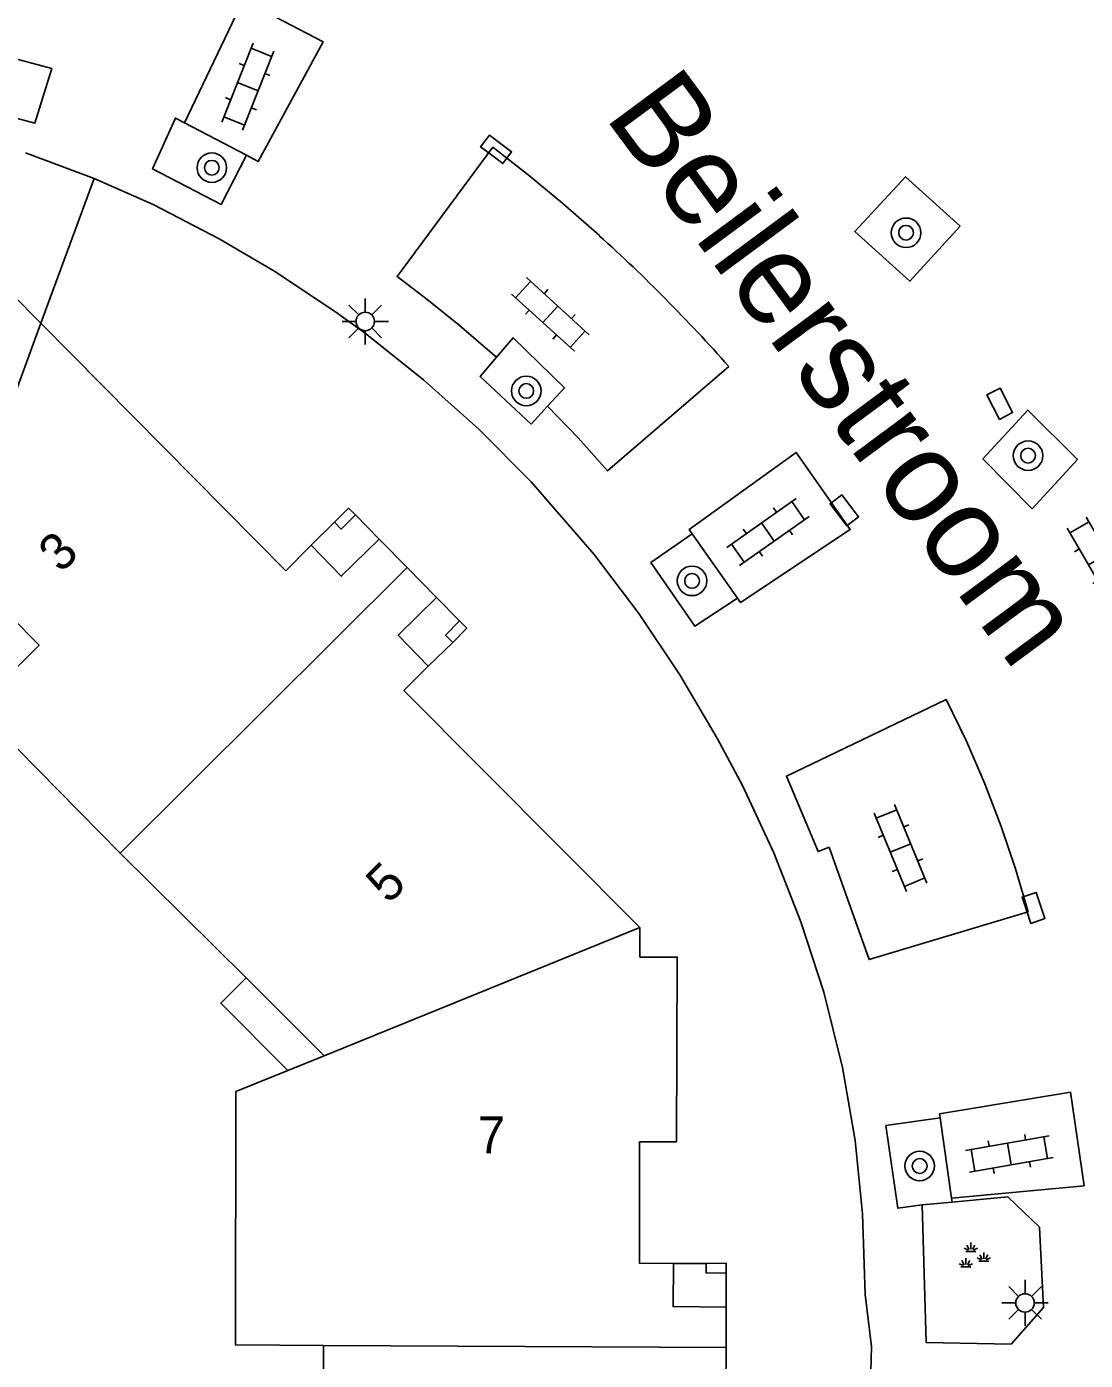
# Model space of a CAD drawing. Extents: x 131000 to 133013, y 393000 to 396501.
# Drawn here: x 131747.16 to 131775.83, y 395401.13 to 395437.26 of the extents above; entities that cross this region are included whole.
import ezdxf

# ---------------------------------------------------------------- set-up
doc = ezdxf.new("R2010")
doc.units = 0
for name, color, linetype in [('gg-anno-huisnummerreeks BGT', 7, 'Continuous'), ('gg-anno-openbare ruimte label', 7, 'Continuous'), ('gg-bbg-gedigitaliseerde bebouwing', 7, 'Continuous'), ('gg-bbg-hoofdgebouw', 7, 'Continuous'), ('gg-bbg-luifel en loopbrug', 7, 'Continuous'), ('gg-bbg-onder overbouw', 7, 'Continuous'), ('gg-bbg-pand overbouw', 7, 'Continuous'), ('gg-bbg-pilaar onder overbouw', 7, 'Continuous'), ('gg-bbg-pilaar pand', 7, 'Continuous'), ('gg-bbg-tussenscheiding', 7, 'Continuous'), ('gg-knt-verharding', 7, 'Continuous'), ('gg-knt-verharding nz', 7, 'Continuous'), ('gt-grn-groengrens', 7, 'Continuous'), ('gt-symb-boom', 7, 'Continuous'), ('gt-symb-groenvak', 7, 'Continuous'), ('gt-symb-klinker verharding', 7, 'Continuous'), ('gt-symb-kolk', 7, 'Continuous'), ('gt-symb-kolk center center', 7, 'Continuous'), ('gt-symb-lichtmast', 7, 'Continuous')]:
    doc.layers.add(name, color=color, linetype=linetype)

# ---------------------------------------------------------------- blocks, each defined once
blk = doc.blocks.new('gt0-KL1')
at = {"layer": 'gt-symb-klinker verharding'}
for p, q in [((-0.5, 0.3), (-0.5, 0.45)), ((0.5, 0.3), (0.5, 0.45)), ((-1.15, 0.3), (1.15, 0.3)), ((-1, -0.3), (-1, 0.3)), ((0, -0.3), (0, 0.3)), ((1, -0.3), (1, 0.3)), ((-1.15, -0.3), (1.15, -0.3)), ((-0.5, -0.45), (-0.5, -0.3)), ((0.5, -0.45), (0.5, -0.3))]:
    blk.add_line(p, q, dxfattribs=at)
blk = doc.blocks.new('gt0-BOOM')
at = {"layer": 'gt-symb-boom'}
for radius in [0.4, 0.2]:
    blk.add_circle((0, 0), radius, dxfattribs=at)
blk = doc.blocks.new('gt0-KOLKCC')
at = {"layer": 'gt-symb-kolk center center'}
blk.add_lwpolyline([(-0.375, 0.2), (0.375, 0.2), (0.375, -0.2), (-0.375, -0.2)], close=True, dxfattribs=at)
blk = doc.blocks.new('gt0-LMAST')
at = {"layer": 'gt-symb-lichtmast'}
for p, q in [((-0.182, 0.173), (-0.447, 0.438)), ((-0.005, 0.246), (-0.005, 0.621)), ((0.172, 0.173), (0.437, 0.438)), ((-0.255, -0.004), (-0.63, -0.004)), ((-0.182, -0.181), (-0.447, -0.446)), ((-0.005, -0.254), (-0.005, -0.629)), ((0.437, -0.446), (0.172, -0.181)), ((0.245, -0.004), (0.62, -0.004))]:
    blk.add_line(p, q, dxfattribs=at)
blk.add_circle((-0.005, -0.004), 0.25, dxfattribs=at)
blk = doc.blocks.new('gt0-GRVAK')
at = {"layer": 'gt-symb-groenvak'}
for p, q in [((-0.047, 0.214), (-0.047, 0.393)), ((-0.11, 0.189), (-0.228, 0.24)), ((-0.182, 0.153), (0.088, 0.153)), ((-0.091, 0.211), (-0.156, 0.322)), ((-0.004, 0.211), (0.061, 0.322)), ((0.015, 0.189), (0.133, 0.24)), ((0.262, -0.052), (0.197, 0.059)), ((0.305, -0.049), (0.305, 0.13)), ((0.349, -0.052), (0.414, 0.059)), ((-0.245, -0.228), (-0.363, -0.177)), ((-0.318, -0.264), (-0.047, -0.264)), ((-0.226, -0.206), (-0.291, -0.095)), ((-0.183, -0.203), (-0.183, -0.024)), ((-0.139, -0.206), (-0.074, -0.095)), ((-0.12, -0.228), (-0.002, -0.177)), ((0.243, -0.074), (0.125, -0.023)), ((0.17, -0.11), (0.441, -0.11)), ((0.368, -0.074), (0.486, -0.023))]:
    blk.add_line(p, q, dxfattribs=at)
blk = doc.blocks.new('gt0-KOLK')
at = {"layer": 'gt-symb-kolk'}
blk.add_lwpolyline([(0, 0), (0.375, 0), (0.375, 0.4), (-0.375, 0.4), (-0.375, 0), (0, 0)], dxfattribs=at)

msp = doc.modelspace()

# ---------------------------------------------------------------- linework, layer by layer
at = {"layer": 'gg-bbg-gedigitaliseerde bebouwing'}
for p, q in [((131749.696, 395414.875), (131745.799, 395418.822)), ((131753.108, 395411.496), (131749.696, 395414.875)), ((131753.108, 395411.496), (131755.219, 395409.385)), ((131754.236, 395408.986), (131755.219, 395409.385)), ((131752.824, 395408.412), (131754.236, 395408.986)), ((131755.18, 395395.98), (131755.205, 395401.54))]:
    msp.add_line(p, q, dxfattribs=at)
msp.add_lwpolyline([(131752.824, 395408.412), (131752.816, 395401.553), (131755.205, 395401.54)], dxfattribs=at)
at = {"layer": 'gg-bbg-hoofdgebouw'}
for p, q in [((131756.712, 395423.375), (131757.467, 395422.607)), ((131757.467, 395422.607), (131758.265, 395421.796)), ((131763.768, 395412.057), (131763.769, 395412.86)), ((131766.105, 395402.578), (131766.102, 395401.48)), ((131766.102, 395401.48), (131766.098, 395400.363))]:
    msp.add_line(p, q, dxfattribs=at)
for points in [[(131747.548, 395429.223), (131754.177, 395422.523), (131754.866, 395423.211)], [(131745.799, 395418.822), (131747.5, 395420.508), (131745.2, 395422.828)], [(131763.769, 395412.86), (131757.378, 395419.275), (131758.037, 395419.94)], [(131763.768, 395412.057), (131764.781, 395412.056), (131764.763, 395407.054), (131763.761, 395407.055)], [(131764.677, 395403.76), (131763.757, 395403.768), (131763.761, 395407.055)]]:
    msp.add_lwpolyline(points, dxfattribs=at)
at = {"layer": 'gg-bbg-luifel en loopbrug'}
msp.add_lwpolyline([(131753.108, 395411.496), (131752.419, 395410.81), (131754.236, 395408.986)], dxfattribs=at)
at = {"layer": 'gg-bbg-onder overbouw'}
msp.add_line((131745.2, 395422.828), (131747.548, 395429.223), dxfattribs=at)
for points in [[(131756.712, 395423.375), (131755.682, 395422.372), (131754.866, 395423.211)], [(131758.265, 395421.796), (131757.221, 395420.779), (131758.037, 395419.94)], [(131766.105, 395402.578), (131764.667, 395402.59), (131764.677, 395403.76)]]:
    msp.add_lwpolyline(points, dxfattribs=at)
at = {"layer": 'gg-bbg-pand overbouw'}
for p, q in [((131747.548, 395429.223), (131746.762, 395430.018)), ((131756.063, 395424.033), (131756.712, 395423.375)), ((131754.866, 395423.211), (131755.498, 395423.833)), ((131758.265, 395421.796), (131758.884, 395421.162)), ((131758.707, 395420.581), (131758.037, 395419.94)), ((131764.677, 395403.76), (131765.564, 395403.758)), ((131766.106, 395403.502), (131766.105, 395402.578))]:
    msp.add_line(p, q, dxfattribs=at)
at = {"layer": 'gg-bbg-pilaar onder overbouw'}
for points in [[(131756.063, 395424.033), (131755.681, 395423.65), (131755.498, 395423.833)], [(131758.707, 395420.581), (131758.507, 395420.773), (131758.884, 395421.162)], [(131766.106, 395403.502), (131765.566, 395403.498), (131765.564, 395403.758)]]:
    msp.add_lwpolyline(points, dxfattribs=at)
at = {"layer": 'gg-bbg-pilaar pand'}
for points in [[(131755.498, 395423.833), (131755.879, 395424.216), (131756.063, 395424.033)], [(131758.884, 395421.162), (131759.082, 395420.969), (131758.707, 395420.581)], [(131765.564, 395403.758), (131766.104, 395403.762), (131766.106, 395403.502)]]:
    msp.add_lwpolyline(points, dxfattribs=at)
at = {"layer": 'gg-bbg-tussenscheiding'}
for p, q in [((131749.696, 395414.875), (131757.467, 395422.607)), ((131763.769, 395412.86), (131755.219, 395409.385)), ((131766.102, 395401.48), (131755.205, 395401.54))]:
    msp.add_line(p, q, dxfattribs=at)
at = {"layer": 'gg-knt-verharding'}
for p, q in [((131751.433, 395434.656), (131753.115, 395433.774)), ((131748.989, 395433.147), (131747.131, 395433.839)), ((131747.548, 395429.223), (131748.989, 395433.147)), ((131765.186, 395423.523), (131766.41, 395421.78)), ((131771.901, 395407.699), (131772.212, 395405.528)), ((131772.212, 395405.528), (131772.227, 395405.422))]:
    msp.add_line(p, q, dxfattribs=at)
for points in [[(131745.457, 395435.162), (131745.91, 395436.643), (131747.84, 395436.128), (131747.387, 395434.647), (131745.457, 395435.162)], [(131753.115, 395433.774), (131752.425, 395432.443), (131750.574, 395433.407), (131751.189, 395434.784), (131751.433, 395434.656)], [(131770.038, 395401.506), (131769.866, 395402.919), (131769.798, 395405.098), (131769.595, 395407.092), (131769.255, 395409.067), (131768.749, 395411.108), (131768.132, 395413.016), (131767.394, 395414.882), (131766.545, 395416.701), (131765.875, 395417.971), (131764.855, 395419.698), (131763.739, 395421.363), (131762.53, 395422.961), (131760.821, 395424.931), (131759.408, 395426.354), (131757.913, 395427.693), (131756.342, 395428.944), (131755.53, 395429.535), (131753.855, 395430.647), (131752.379, 395431.515), (131750.592, 395432.438), (131748.989, 395433.147)], [(131772.445, 395431.854), (131770.961, 395433.193), (131769.588, 395431.712), (131771.082, 395430.362), (131772.445, 395431.854)], [(131759.883, 395428.303), (131760.334, 395428.832), (131761.729, 395427.479), (131761.27, 395426.982)], [(131761.27, 395426.982), (131760.821, 395426.496), (131759.441, 395427.786), (131759.883, 395428.303)], [(131773.058, 395425.552), (131774.393, 395424.201), (131775.62, 395425.537), (131774.271, 395426.875), (131773.058, 395425.552)], [(131766.41, 395421.78), (131765.254, 395421.024), (131764.069, 395422.742), (131765.186, 395423.523)], [(131771.417, 395405.348), (131770.751, 395405.253), (131770.43, 395407.494), (131771.901, 395407.699)], [(131772.227, 395405.422), (131773.738, 395405.559), (131774.591, 395404.739), (131774.702, 395402.564), (131773.823, 395401.576), (131771.525, 395401.614), (131771.417, 395405.348)]]:
    msp.add_lwpolyline(points, dxfattribs=at)
for centre, radius, start, end in [((131723.767, 395519.799), 84.557, 280.13436, 297.1921), ((131736.998, 395402.016), 33.044, 340.101, 359.1156)]:
    msp.add_arc(centre, radius, start, end, dxfattribs=at)
at = {"layer": 'gg-knt-verharding nz'}
for p, q in [((131761.68, 395432.467), (131762.671, 395431.598)), ((131759.778, 395428.397), (131758.876, 395429.175)), ((131759.778, 395428.397), (131759.883, 395428.303)), ((131773.554, 395415.596), (131773.109, 395416.752)), ((131768.896, 395415.031), (131769.247, 395414.04))]:
    msp.add_line(p, q, dxfattribs=at)
for points in [[(131751.433, 395434.656), (131753.028, 395437.987), (131755.192, 395436.847), (131753.434, 395433.607), (131753.115, 395433.774)], [(131761.68, 395432.467), (131760.746, 395433.241), (131759.789, 395433.991), (131757.194, 395430.49), (131758.046, 395429.845), (131758.876, 395429.175)], [(131766.176, 395428.056), (131762.895, 395425.227), (131762.098, 395426.118), (131761.27, 395426.982)], [(131766.41, 395421.78), (131766.497, 395421.657), (131769.467, 395423.64), (131768.002, 395425.727), (131765.107, 395423.635), (131765.186, 395423.523)], [(131768.896, 395415.031), (131768.595, 395414.914), (131767.735, 395416.953), (131772.064, 395419.033), (131772.61, 395417.904), (131773.109, 395416.752)], [(131769.247, 395414.04), (131769.974, 395411.989), (131774.284, 395413.286), (131773.942, 395414.448), (131773.554, 395415.596)], [(131772.212, 395405.528), (131775.799, 395405.863), (131775.43, 395408.397), (131771.885, 395407.812), (131771.901, 395407.699)]]:
    msp.add_lwpolyline(points, dxfattribs=at)
msp.add_arc((131732.769, 395398.503), 44.602, 41.4969, 47.9014, dxfattribs=at)
at = {"layer": 'gt-grn-groengrens'}
msp.add_line((131771.417, 395405.348), (131772.227, 395405.422), dxfattribs=at)

# ---------------------------------------------------------------- block references
at = {"layer": 'gt-symb-boom'}
for p in [(131752.177, 395433.438), (131770.978, 395431.676), (131760.692, 395427.392), (131774.282, 395425.639), (131765.182, 395422.247), (131771.347, 395406.399)]:
    msp.add_blockref('gt0-BOOM', p, dxfattribs=at)
at = {"layer": 'gt-symb-groenvak'}
msp.add_blockref('gt0-GRVAK', (131772.777, 395403.929), dxfattribs=at)
at = {"layer": 'gt-symb-klinker verharding'}
for p, rotation in [((131753.149, 395435.635), -111.58865227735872), ((131761.344, 395429.466), 137.75715663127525), ((131767.237, 395423.572), -144.84846035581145), ((131776.176, 395422.831), -59.79306598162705), ((131770.828, 395415.009), 112.40819828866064), ((131773.775, 395406.722), -170.0384834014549)]:
    msp.add_blockref('gt0-KL1', p, dxfattribs=dict(at, rotation=rotation))
at = {"layer": 'gt-symb-kolk'}
for p, rotation in [((131759.755, 395433.777), -37.15637415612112), ((131769.148, 395424.036), -52.683025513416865), ((131774.24, 395413.326), -71.27513193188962)]:
    msp.add_blockref('gt0-KOLK', p, dxfattribs=dict(at, rotation=rotation))
at = {"layer": 'gt-symb-kolk center center', "rotation": 117.1605449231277}
msp.add_blockref('gt0-KOLKCC', (131773.515, 395427.046), dxfattribs=at)
at = {"layer": 'gt-symb-lichtmast'}
for p in [(131756.337, 395429.278), (131774.204, 395402.693)]:
    msp.add_blockref('gt0-LMAST', p, dxfattribs=at)

# ---------------------------------------------------------------- texts
at = {"layer": 'gg-anno-huisnummerreeks BGT'}
for s, rotation, p in [('3', 44.7, (131748.092, 395422.434)), ('5', 44.9, (131756.965, 395413.473)), ('7', 359.9, (131759.374, 395406.741))]:
    msp.add_text(s, height=1, rotation=rotation, dxfattribs=at).set_placement(p)
at = {"layer": 'gg-anno-openbare ruimte label'}
msp.add_text('Beilerstroom', height=2.5, rotation=306.5, dxfattribs=at).set_placement((131762.784, 395434.838))

doc.saveas('drawing.dxf')
